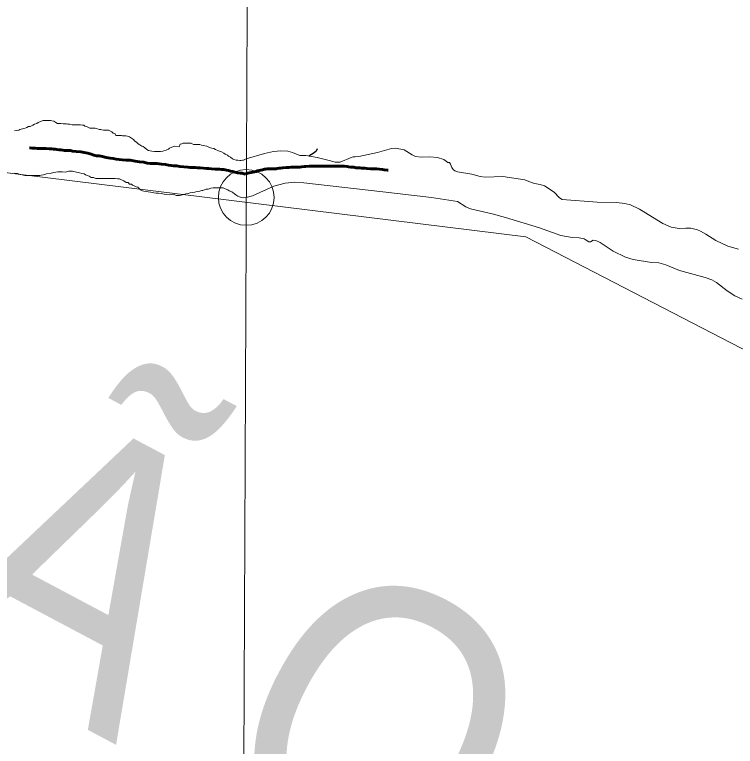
# Model space of a CAD drawing. Extents: x -1643653 to 4543381, y 1624270 to 13878484.
# Drawn here: x 807697 to 808989, y 9012457 to 9013769 of the extents above; entities that cross this region are included whole.
import ezdxf

# ---------------------------------------------------------------- set-up
doc = ezdxf.new("R2010")
doc.units = 0
doc.header["$LTSCALE"] = 200
doc.header["$PDMODE"] = 32
doc.header["$PDSIZE"] = 100
doc.linetypes.add('LONG_DASH_SHORT_DASH', pattern=[9.9, 6, -1.2, 1.5, -1.2])
doc.layers.add('60', color=7, linetype='Continuous', lineweight=13)

msp = doc.modelspace()

# ---------------------------------------------------------------- linework, layer by layer
at = {"layer": '60'}
for points in [[(808158.2, 9024186.1), (808124.6, 9016210.6), (808092.9, 9009049.8)], [(814598.3, 9008896), (813758.5, 9010664.1), (812879.6, 9010781.5), (811952.2, 9011648.1), (810858.7, 9011770.6), (810494.2, 9012398.9), (808613.3, 9013370.5), (807126, 9013554.3), (805831.2, 9014683.5)], [(807696.5, 9013560.6), (807700, 9013561.6), (807703.8, 9013562), (807706.1, 9013562.8), (807708.3, 9013563.5), (807710.6, 9013564), (807712.6, 9013565), (807715.3, 9013565.7), (807718.6, 9013566.7), (807721.3, 9013568.2), (807724.6, 9013568.7), (807729.4, 9013570.6), (807731.9, 9013572.4), (807736.4, 9013574.1), (807738.7, 9013575.8), (807743.2, 9013577.3), (807747.5, 9013579.5), (807750.5, 9013579.5), (807753, 9013579.5), (807757, 9013579.5), (807761, 9013579.2), (807763.2, 9013578.4), (807766.7, 9013577.9), (807770.4, 9013575.4), (807773.7, 9013573.6), (807777.7, 9013573.6), (807779.7, 9013573.6), (807783.4, 9013573.5), (807785.4, 9013573.5), (807789.4, 9013573), (807791.7, 9013572.7), (807795.4, 9013572.5), (807799.7, 9013571.7), (807803.7, 9013571.6), (807806.2, 9013571.6), (807809.7, 9013571.6), (807814.7, 9013571.3), (807818.2, 9013571.1), (807820.4, 9013570.8), (807822.7, 9013569.3), (807825.7, 9013568.5), (807829.1, 9013566.5), (807831.4, 9013565.5), (807834.4, 9013565.4), (807840.9, 9013565.4), (807848.6, 9013563.1), (807850.9, 9013562.8), (807853.1, 9013562.3), (807856.1, 9013562), (807859.9, 9013562), (807861.9, 9013562), (807865.1, 9013561.7), (807867.6, 9013560.7), (807871.1, 9013558.9), (807873.1, 9013556.7), (807876.6, 9013555.1), (807878.3, 9013552.6), (807881.6, 9013552.1), (807884.8, 9013552.1), (807888.3, 9013552.1), (807890.3, 9013552), (807892.3, 9013552), (807896.1, 9013552), (807899.1, 9013551), (807902.8, 9013549.7), (807906, 9013547.7), (807909.8, 9013545.2), (807912, 9013542.1), (807915.2, 9013540.6), (807918.2, 9013537.3), (807921.4, 9013535.6), (807924.7, 9013533.5), (807926.9, 9013532.5), (807930.2, 9013530.5), (807933.6, 9013527.2), (807936.6, 9013525.7), (807939.4, 9013524.9), (807942.9, 9013524.2), (807947.4, 9013523.6), (807950.6, 9013523.6), (807952.6, 9013523.6), (807955.9, 9013523.6), (807958.1, 9013523.8), (807962.1, 9013524.3), (807964.4, 9013525), (807968.4, 9013526), (807972.4, 9013527.7), (807974.4, 9013529.5), (807977.2, 9013530.9), (807981.5, 9013532.7), (807984, 9013533.2), (807991.5, 9013532.1), (807993.7, 9013536.8), (807996.7, 9013537.6)], [(807996.7, 9013537.6), (807993.7, 9013536.8), (807991.5, 9013532.1), (807984, 9013533.2), (807981.5, 9013532.7), (807977.2, 9013530.9), (807974.4, 9013529.5), (807972.4, 9013527.7), (807968.4, 9013526), (807964.4, 9013525), (807962.1, 9013524.3), (807958.1, 9013523.8), (807955.9, 9013523.6), (807952.6, 9013523.6), (807950.6, 9013523.6), (807947.4, 9013523.6), (807942.9, 9013524.2), (807939.4, 9013524.9), (807936.6, 9013525.7), (807933.6, 9013527.2), (807930.2, 9013530.5), (807926.9, 9013532.5), (807924.7, 9013533.5), (807921.4, 9013535.6), (807918.2, 9013537.3), (807915.2, 9013540.6), (807912, 9013542.1), (807909.8, 9013545.2), (807906, 9013547.7), (807902.8, 9013549.7), (807899.1, 9013551), (807896.1, 9013552), (807892.3, 9013552), (807890.3, 9013552), (807888.3, 9013552.1), (807884.8, 9013552.1), (807881.6, 9013552.1), (807878.3, 9013552.6), (807876.6, 9013555.1), (807873.1, 9013556.7), (807871.1, 9013558.9), (807867.6, 9013560.7), (807865.1, 9013561.7), (807861.9, 9013562), (807859.9, 9013562), (807856.1, 9013562), (807853.1, 9013562.3), (807850.9, 9013562.8), (807848.6, 9013563.1), (807840.9, 9013565.4), (807834.4, 9013565.4), (807831.4, 9013565.5), (807829.1, 9013566.5), (807825.7, 9013568.5), (807822.7, 9013569.3), (807820.4, 9013570.8), (807818.2, 9013571.1), (807814.7, 9013571.3), (807809.7, 9013571.6), (807806.2, 9013571.6), (807803.7, 9013571.6), (807799.7, 9013571.7), (807795.4, 9013572.5), (807791.7, 9013572.7), (807789.4, 9013573), (807785.4, 9013573.5), (807783.4, 9013573.5), (807779.7, 9013573.6), (807777.7, 9013573.6), (807773.7, 9013573.6), (807770.4, 9013575.4), (807766.7, 9013577.9), (807763.2, 9013578.4), (807761, 9013579.2), (807757, 9013579.5), (807753, 9013579.5), (807750.5, 9013579.5), (807747.5, 9013579.5), (807743.2, 9013577.3), (807738.7, 9013575.8), (807736.4, 9013574.1), (807731.9, 9013572.4), (807729.4, 9013570.6), (807724.6, 9013568.7), (807721.3, 9013568.2), (807718.6, 9013566.7), (807715.3, 9013565.7), (807712.6, 9013565), (807710.6, 9013564), (807708.3, 9013563.5), (807706.1, 9013562.8), (807703.8, 9013562), (807700, 9013561.6), (807696.5, 9013560.6)], [(807996.7, 9013537.6), (807998.8, 9013538.3), (808003, 9013538.8), (808006.8, 9013538.8), (808010.3, 9013538.5), (808013.5, 9013538.5), (808017.7, 9013536.4), (808021.2, 9013536.2), (808024.7, 9013536.1), (808028.7, 9013535.9), (808032, 9013535.1), (808035, 9013534.6), (808037.5, 9013533.8), (808041.5, 9013533.3), (808044, 9013531.8), (808048, 9013530.2), (808050.2, 9013529.5), (808054, 9013528.9), (808056.7, 9013527.2), (808062.2, 9013524.6), (808067.4, 9013522.8), (808071.7, 9013520.6), (808074.1, 9013518.8), (808078.1, 9013517), (808080.1, 9013515), (808083.8, 9013513.2), (808087.6, 9013510.2), (808089.8, 9013509.4), (808093.8, 9013508.4), (808097.1, 9013507.9), (808100.6, 9013507.8), (808102.6, 9013507.8), (808105.1, 9013508.1), (808107.1, 9013508.1), (808112, 9013510.2), (808144.5, 9013520.3), (808160.7, 9013523.7), (808174.1, 9013524.7), (808186.6, 9013524), (808194.9, 9013521.7)], [(808112, 9013510.2), (808107.1, 9013508.1), (808105.1, 9013508.1), (808102.6, 9013507.8), (808100.6, 9013507.8), (808097.1, 9013507.9), (808093.8, 9013508.4), (808089.8, 9013509.4), (808087.6, 9013510.2), (808083.8, 9013513.2), (808080.1, 9013515), (808078.1, 9013517), (808074.1, 9013518.8), (808071.7, 9013520.6), (808067.4, 9013522.8), (808062.2, 9013524.6), (808056.7, 9013527.2), (808054, 9013528.9), (808050.2, 9013529.5), (808048, 9013530.2), (808044, 9013531.8), (808041.5, 9013533.3), (808037.5, 9013533.8), (808035, 9013534.6), (808032, 9013535.1), (808028.7, 9013535.9), (808024.7, 9013536.1), (808021.2, 9013536.2), (808017.7, 9013536.4), (808013.5, 9013538.5), (808010.3, 9013538.5), (808006.8, 9013538.8), (808003, 9013538.8), (807998.8, 9013538.3), (807996.7, 9013537.6)], [(808611.9, 9013472.9), (808572, 9013479), (808540.7, 9013477.8), (808531.4, 9013478.8), (808516.6, 9013482.9), (808490.7, 9013487.1), (808486, 9013488.8), (808483, 9013491.4), (808480.5, 9013495), (808478.3, 9013501.2), (808476.5, 9013503.8), (808473.9, 9013504.2), (808466.5, 9013509.1), (808454.9, 9013512.6), (808441.6, 9013514.2), (808425.6, 9013513.4), (808415.7, 9013514.8), (808409.6, 9013517.7), (808395.5, 9013526.6), (808379.7, 9013529.4), (808372.4, 9013529), (808347.2, 9013521.7), (808314.1, 9013514.9), (808307.6, 9013514.3), (808304.1, 9013514.2), (808300.3, 9013513.1), (808280.2, 9013504.8), (808271.7, 9013504.6), (808261, 9013507.8), (808239.5, 9013512.6), (808239.6, 9013512.8), (808239.5, 9013512.6), (808218.9, 9013516.3), (808208.2, 9013516.6), (808194.9, 9013521.7), (808186.6, 9013524), (808174.1, 9013524.7), (808160.7, 9013523.7), (808144.5, 9013520.3), (808112, 9013510.2)], [(808239.6, 9013512.8), (808239.5, 9013512.6), (808261, 9013507.8), (808271.7, 9013504.6), (808280.2, 9013504.8), (808300.3, 9013513.1), (808304.1, 9013514.2), (808307.6, 9013514.3), (808314.1, 9013514.9), (808347.2, 9013521.7), (808372.4, 9013529), (808379.7, 9013529.4), (808395.5, 9013526.6), (808409.6, 9013517.7), (808415.7, 9013514.8), (808425.6, 9013513.4), (808441.6, 9013514.2), (808454.9, 9013512.6), (808466.5, 9013509.1), (808473.9, 9013504.2), (808476.5, 9013503.8), (808478.3, 9013501.2), (808480.5, 9013495), (808483, 9013491.4), (808486, 9013488.8), (808490.7, 9013487.1), (808516.6, 9013482.9), (808531.4, 9013478.8), (808540.7, 9013477.8), (808572, 9013479), (808611.9, 9013472.9)], [(808194.9, 9013521.7), (808208.2, 9013516.6), (808218.9, 9013516.3), (808239.5, 9013512.6)], [(807884.5, 9013474.5), (807881, 9013474.8), (807876.7, 9013475), (807874.2, 9013475), (807870.2, 9013475.1), (807867.7, 9013475.1), (807861.7, 9013475.1), (807856.5, 9013475.2), (807853, 9013475.2), (807849, 9013475.2), (807846.2, 9013475.2), (807842, 9013475.3), (807838, 9013476.8), (807834, 9013477.3), (807830.5, 9013479.3), (807827.2, 9013480.9), (807823.7, 9013481.9), (807821.5, 9013483.4), (807816.8, 9013483.9), (807812.8, 9013485.5), (807810.5, 9013486.2), (807807.3, 9013486.8), (807803, 9013487.5), (807800.5, 9013488.1), (807796.3, 9013488.1), (807794, 9013488.1), (807788, 9013486.6), (807782.3, 9013487.2), (807776.8, 9013487.2), (807774, 9013487), (807770.5, 9013486.5), (807766.5, 9013485.8), (807760.5, 9013484.1), (807753.5, 9013483.6), (807748.2, 9013482.1), (807744.2, 9013481.4), (807741.5, 9013480.9), (807736.2, 9013480.7), (807732.2, 9013480.7), (807727.2, 9013480.8), (807722.7, 9013480.8), (807719.9, 9013480.8), (807714.9, 9013480.8), (807709.9, 9013481.6), (807706.4, 9013482.4), (807701.5, 9013484.2), (807696.5, 9013484.5)], [(807896.9, 9013468.1), (807892.2, 9013470.9), (807888.2, 9013473), (807884.5, 9013474.5)], [(808611.9, 9013472.9), (808614.1, 9013471.8), (808629.3, 9013466.3), (808639.4, 9013464.6), (808647, 9013462), (808664.1, 9013450.6), (808673.7, 9013440.8), (808678.8, 9013437.6), (808741.4, 9013432.6), (808776.3, 9013432.4), (808791.1, 9013430.5), (808801.3, 9013427.9), (808817.2, 9013420.4), (808859.4, 9013394.8), (808874, 9013388.2), (808888.8, 9013385.8), (808900.8, 9013386.4), (808909.3, 9013385.9), (808921.5, 9013382.9), (808927.1, 9013380.7), (808936.6, 9013375.5), (808954.4, 9013363.8), (808975.8, 9013353.6), (808995.3, 9013348.5)], [(808995.3, 9013348.5), (808975.8, 9013353.6), (808954.4, 9013363.8), (808936.6, 9013375.5), (808927.1, 9013380.7), (808921.5, 9013382.9), (808909.3, 9013385.9), (808900.8, 9013386.4), (808888.8, 9013385.8), (808874, 9013388.2), (808859.4, 9013394.8), (808817.2, 9013420.4), (808801.3, 9013427.9), (808791.1, 9013430.5), (808776.3, 9013432.4), (808741.4, 9013432.6), (808678.8, 9013437.6), (808673.7, 9013440.8), (808664.1, 9013450.6), (808647, 9013462), (808639.4, 9013464.6), (808629.3, 9013466.3), (808614.1, 9013471.8), (808611.9, 9013472.9)], [(808034.4, 9013453.5), (808032.4, 9013453.5), (808028.6, 9013452.7), (808025.1, 9013452), (808021.6, 9013451.3), (808019.6, 9013450.8), (808016.1, 9013450.3), (808011.3, 9013449.6), (808008.1, 9013448.1), (808003.6, 9013447.7), (808001.6, 9013446.9), (807998.6, 9013446.4), (807995.5, 9013445.5), (807992.3, 9013445), (807990, 9013444.7), (807986.5, 9013444.8), (807981.6, 9013447.3), (807974.5, 9013446.1), (807968.5, 9013446.6), (807964.5, 9013447.4), (807960.3, 9013448.2), (807954.8, 9013448.7), (807950.3, 9013449.2), (807946.3, 9013449.5), (807944.1, 9013450.1), (807940.1, 9013450.6), (807936.3, 9013451.1), (807932.3, 9013451.9), (807928.6, 9013452.7), (807926.1, 9013453.4), (807922.3, 9013455), (807920.1, 9013457), (807917.6, 9013459.5), (807914.6, 9013460), (807911.9, 9013461.5), (807908.1, 9013463.1), (807905.9, 9013464.8), (807902.4, 9013465.3), (807900.4, 9013467.9), (807896.9, 9013468.1)], [(808720.2, 9013366), (808718.4, 9013367.2), (808709.5, 9013368.9), (808696.8, 9013369.5), (808676.2, 9013373.3), (808637.9, 9013386.5), (808577.1, 9013405.3), (808553, 9013412), (808514.2, 9013420.6), (808506, 9013424.3), (808491.2, 9013433.7), (808444.4, 9013441.4), (808357, 9013451.3), (808215.5, 9013467.5), (808199.2, 9013468.5), (808181.7, 9013466.9), (808161.7, 9013461.3), (808123, 9013444.3), (808112, 9013441.3), (808107.3, 9013440.5), (808103.6, 9013441.2), (808100.1, 9013442.5), (808096.8, 9013443.3), (808093.3, 9013446.1), (808091.1, 9013447.8), (808088.1, 9013450.1), (808085.9, 9013451.6), (808081.4, 9013453.4), (808079.2, 9013455.2), (808074.2, 9013456.7), (808070.7, 9013458.2), (808065.9, 9013458.5), (808061.7, 9013458.5), (808057.2, 9013458.6), (808052.7, 9013458.6), (808048.2, 9013458.1), (808043.9, 9013456.1), (808040.4, 9013456.2), (808038.1, 9013455.4), (808034.4, 9013453.5)], [(809001.8, 9013259.1), (808988.6, 9013264.6), (808974.8, 9013273.5), (808955.4, 9013288.5), (808947, 9013293.5), (808935.4, 9013297.7), (808889.1, 9013310.1), (808864.9, 9013320.7), (808852.4, 9013324.1), (808838.9, 9013324.8), (808806.1, 9013330.1), (808792.6, 9013334.2), (808769.9, 9013344.8), (808746.8, 9013360.3), (808739.2, 9013364), (808734.1, 9013364.5), (808729.4, 9013361.8), (808726.8, 9013361.5), (808720.2, 9013366)]]:
    msp.add_lwpolyline(points, dxfattribs=at)
at = {"layer": '60', "linetype": 'LONG_DASH_SHORT_DASH', "lineweight": 60}
for points in [[(808029.5, 9013494.3), (808024.6, 9013494.6), (808020.6, 9013494.8), (808018.1, 9013494.8), (808015.6, 9013495.1), (808011.6, 9013495.1), (808007.3, 9013495.4), (808000.1, 9013495.9), (807993.1, 9013496.5), (807987.1, 9013497.8), (807981.6, 9013498), (807977.1, 9013498.6), (807972.3, 9013499.1), (807967.1, 9013500.4), (807960.1, 9013500.7), (807951.6, 9013502), (807945.3, 9013502), (807939.6, 9013502.3), (807934.1, 9013502.8), (807928.1, 9013504.6), (807920.6, 9013505.1), (807912.9, 9013506.4), (807903.6, 9013508), (807896.1, 9013508), (807889.4, 9013508.5), (807883.9, 9013509.1), (807878.6, 9013509.6), (807873.2, 9013511.1), (807867.7, 9013511.4), (807860.9, 9013512.7), (807853.9, 9013514.5), (807848.2, 9013515.8), (807843.4, 9013516), (807838.7, 9013517.3), (807834, 9013518.8), (807828, 9013520.4), (807821.5, 9013521.9), (807815.2, 9013523.2), (807806.7, 9013523.5), (807800.2, 9013524), (807796.8, 9013525.3), (807792.8, 9013525.3), (807790, 9013525.3), (807785.8, 9013525.6), (807782.8, 9013525.9), (807779.5, 9013526.4), (807776.5, 9013526.7), (807772.5, 9013527.4), (807769.5, 9013527.7), (807766.5, 9013528), (807763, 9013528.5), (807758.3, 9013528.5), (807753, 9013528.8), (807748.3, 9013529.1), (807743, 9013529.1), (807737.5, 9013529.1), (807733.5, 9013529.4), (807730.8, 9013529.4), (807728, 9013529.9), (807723.8, 9013530.2), (807723.1, 9013530.4)], [(808114.5, 9013484.8), (808110, 9013483.1), (808104.5, 9013484.6), (808101, 9013484.9), (808096.5, 9013485.2), (808091.5, 9013486.5), (808087.8, 9013488), (808084, 9013488.5), (808080.3, 9013489.8), (808076.5, 9013490.3), (808071.8, 9013491.6), (808067.5, 9013491.6), (808063.8, 9013491.8), (808056.3, 9013492.1), (808049.8, 9013492.4), (808045, 9013493), (808040.5, 9013493.2), (808035.3, 9013493.8), (808029.5, 9013494.3)], [(808356.7, 9013491.5), (808350.8, 9013491.7), (808346, 9013492.5), (808343.2, 9013492.5), (808338.9, 9013492.8), (808335.1, 9013492.8), (808328.2, 9013493.3), (808324.6, 9013493.5), (808318.5, 9013493.8), (808315.5, 9013494.3), (808310.9, 9013494.6), (808308.6, 9013494.6), (808305, 9013495.3), (808303, 9013495.6), (808299.4, 9013495.8), (808295.6, 9013496.3), (808292.8, 9013496.9), (808288, 9013497.4), (808281.6, 9013497.4), (808275.8, 9013497.4), (808273, 9013497.4), (808268.1, 9013497.4), (808265.1, 9013497.4), (808256.9, 9013497.4), (808253.4, 9013497.4), (808247.5, 9013497.4), (808244.5, 9013497.4), (808238.9, 9013497.4), (808235.8, 9013497.4), (808228.7, 9013497.4), (808224.9, 9013497.4), (808219, 9013496.9), (808216, 9013496.6), (808210.9, 9013496.3), (808208.3, 9013495.8), (808203.2, 9013495.3), (808198.9, 9013495.3), (808196.6, 9013495.3), (808192.3, 9013495.3), (808188.2, 9013494.8), (808183.4, 9013494.8), (808177.8, 9013494.6), (808173.5, 9013493.8), (808171.2, 9013493.5), (808167.6, 9013493.3), (808165.6, 9013492.8), (808160.8, 9013492.5), (808157.7, 9013492.5), (808155.2, 9013492.5), (808152.4, 9013492.5), (808149.3, 9013492.5), (808146.5, 9013491.7), (808144.5, 9013491.7), (808140.9, 9013490.7), (808138.1, 9013490.2), (808135.3, 9013489.4), (808132.3, 9013488.7), (808129.7, 9013487.9), (808126.7, 9013487.4), (808123.6, 9013486.6), (808120.6, 9013485.9), (808117.5, 9013485.3), (808114.5, 9013484.8), (808114.5, 9013484.8), (808114.5, 9013484.8)], [(808366.3, 9013489.9), (808364.8, 9013490.2), (808359.5, 9013490.7), (808356.7, 9013491.5)]]:
    msp.add_lwpolyline(points, dxfattribs=at)
at = {"layer": '60', "lineweight": 25}
msp.add_lwpolyline([(808239.3, 9013528.2), (808237.2, 9013524.2), (808233.7, 9013521.1), (808224.3, 9013515.5)], dxfattribs=at)
msp.add_spline([(814781, 9009175.5), (814787.2, 9009173.4), (814796.9, 9009173.4), (814799.4, 9009172.4), (814805.1, 9009174.5), (814805.6, 9009176.5), (814811.7, 9009179.5), (814811.7, 9009179.5), (814801.5, 9009181), (814790.7, 9009181.5), (814784.1, 9009183.1), (814777.4, 9009185.1), (814778.4, 9009175.5)], degree=3, dxfattribs=at)
at = {"layer": '60'}
msp.add_point((808112, 9013441.3), dxfattribs=at)

# ---------------------------------------------------------------- texts
at = {"layer": '60', "width": 0.9}
msp.add_text('R I O   S Ã O   F R A N C I S C O', height=500, rotation=332.036, dxfattribs=at).set_placement((805339.6, 9013807.5))

doc.saveas('drawing.dxf')
